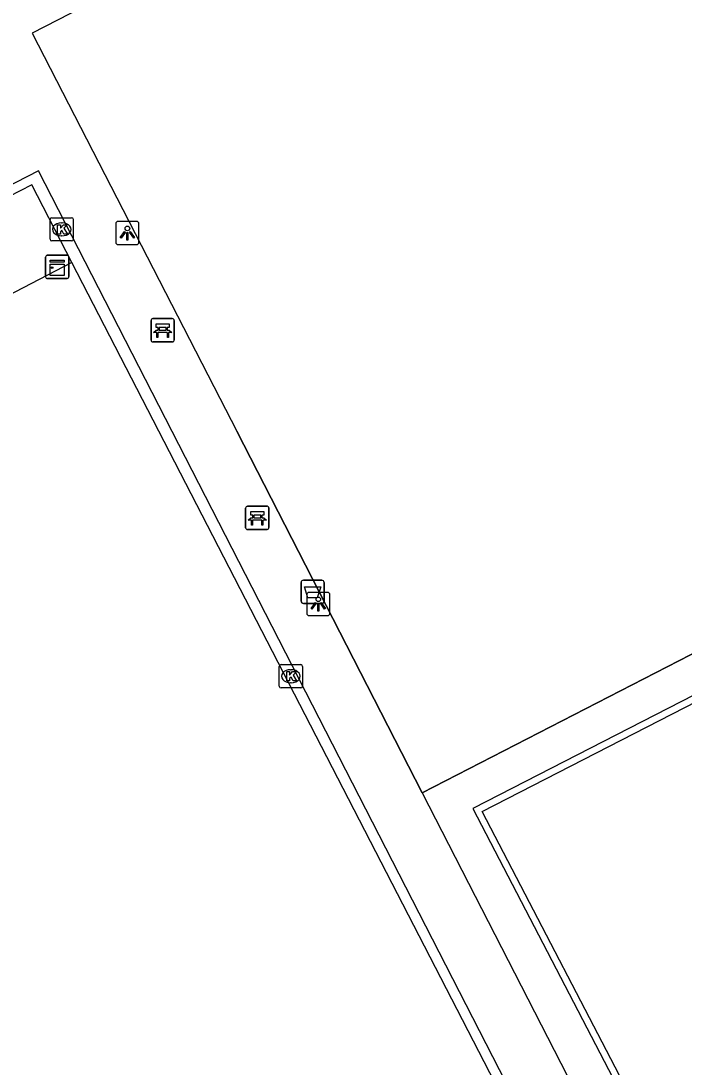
# Model space of a CAD drawing. Extents: x 158838 to 160074, y 386376 to 387776.
# Drawn here: x 159456.47 to 159485.04, y 387312.94 to 387358.01 of the extents above; entities that cross this region are included whole.
import ezdxf

# ---------------------------------------------------------------- set-up
doc = ezdxf.new("R2010")
doc.units = 0
for name, color, linetype in [('IMGEO_Afvalbak', 7, 'Continuous'), ('IMGEO_Bank', 7, 'Continuous'), ('IMGEO_Groenvoorziening', 7, 'Continuous'), ('IMGEO_Hek', 7, 'Continuous'), ('IMGEO_Kast', 7, 'Continuous'), ('IMGEO_Kolk', 7, 'Continuous'), ('IMGEO_Lichtpunt', 7, 'Continuous'), ('IMGEO_Rijbaan_lokaal_open', 7, 'Continuous'), ('IMGEO_Voetpad_open', 7, 'Continuous')]:
    doc.layers.add(name, color=color, linetype=linetype)

msp = doc.modelspace()

# ---------------------------------------------------------------- linework, layer by layer
at = {"layer": 'IMGEO_Afvalbak'}
for p, q in [((159468.64, 387333.917), (159469.43, 387333.917)), ((159469.43, 387333.917), (159468.64, 387333.917)), ((159468.54, 387333.017), (159468.54, 387333.817)), ((159468.54, 387333.817), (159468.54, 387333.017)), ((159469.53, 387333.817), (159469.53, 387333.017)), ((159469.53, 387333.017), (159469.53, 387333.817)), ((159469.43, 387332.917), (159468.64, 387332.917)), ((159468.64, 387332.917), (159469.43, 387332.917))]:
    msp.add_line(p, q, dxfattribs=at)
msp.add_lwpolyline([(159468.683, 387333.631), (159469.387, 387333.631), (159469.238, 387333.161), (159468.832, 387333.161), (159468.683, 387333.631)], dxfattribs=at)
for centre, start, end in [((159468.64, 387333.817), 90, 180), ((159468.64, 387333.817), 90, 180), ((159469.43, 387333.817), 0, 90), ((159469.43, 387333.817), 360, 90), ((159468.64, 387333.017), 180, 270), ((159468.64, 387333.017), 180, 270), ((159469.43, 387333.017), 270, 0), ((159469.43, 387333.017), 270, 0)]:
    msp.add_arc(centre, 0.1, start, end, dxfattribs=at)
at = {"layer": 'IMGEO_Bank'}
for p, q in [((159462.151, 387345.183), (159462.992, 387345.183)), ((159462.992, 387345.183), (159462.151, 387345.183)), ((159462.076, 387344.258), (159462.076, 387345.099)), ((159462.076, 387345.099), (159462.076, 387344.258)), ((159462.385, 387344.689), (159462.385, 387344.795)), ((159462.429, 387344.795), (159462.429, 387344.689)), ((159462.717, 387344.801), (159462.435, 387344.801)), ((159462.723, 387344.689), (159462.723, 387344.795)), ((159462.767, 387344.795), (159462.767, 387344.689)), ((159463.076, 387345.108), (159463.076, 387344.267)), ((159463.076, 387344.267), (159463.076, 387345.108)), ((159462.773, 387344.581), (159462.38, 387344.581)), ((159462.435, 387344.683), (159462.717, 387344.683)), ((159463.001, 387344.183), (159462.16, 387344.183)), ((159462.16, 387344.183), (159463.001, 387344.183)), ((159466.227, 387337.103), (159467.068, 387337.103)), ((159467.068, 387337.103), (159466.227, 387337.103)), ((159466.152, 387336.178), (159466.152, 387337.019)), ((159466.152, 387337.019), (159466.152, 387336.178)), ((159466.461, 387336.609), (159466.461, 387336.715)), ((159466.505, 387336.715), (159466.505, 387336.609)), ((159466.793, 387336.721), (159466.511, 387336.721)), ((159466.799, 387336.609), (159466.799, 387336.715)), ((159466.843, 387336.715), (159466.843, 387336.609)), ((159467.152, 387337.028), (159467.152, 387336.187)), ((159467.152, 387336.187), (159467.152, 387337.028)), ((159466.849, 387336.501), (159466.456, 387336.501)), ((159466.511, 387336.603), (159466.793, 387336.603)), ((159467.077, 387336.103), (159466.236, 387336.103)), ((159466.236, 387336.103), (159467.077, 387336.103))]:
    msp.add_line(p, q, dxfattribs=at)
for points in [[(159462.379, 387344.801), (159462.293, 387344.801), (159462.293, 387344.962), (159462.856, 387344.962), (159462.856, 387344.801), (159462.773, 387344.801)], [(159462.323, 387344.581), (159462.181, 387344.581), (159462.293, 387344.683), (159462.379, 387344.683)], [(159462.373, 387344.574), (159462.373, 387344.367), (159462.33, 387344.367), (159462.33, 387344.574)], [(159462.773, 387344.683), (159462.856, 387344.683), (159462.968, 387344.581), (159462.829, 387344.581)], [(159462.823, 387344.574), (159462.823, 387344.367), (159462.779, 387344.367), (159462.779, 387344.574)], [(159466.455, 387336.721), (159466.369, 387336.721), (159466.369, 387336.882), (159466.932, 387336.882), (159466.932, 387336.721), (159466.849, 387336.721)], [(159466.399, 387336.501), (159466.257, 387336.501), (159466.369, 387336.603), (159466.455, 387336.603)], [(159466.449, 387336.494), (159466.449, 387336.287), (159466.406, 387336.287), (159466.406, 387336.494)], [(159466.849, 387336.603), (159466.932, 387336.603), (159467.044, 387336.501), (159466.905, 387336.501)], [(159466.899, 387336.494), (159466.899, 387336.287), (159466.855, 387336.287), (159466.855, 387336.494)]]:
    msp.add_lwpolyline(points, dxfattribs=at)
for centre, radius, start, end in [((159462.154, 387345.105), 0.0779, 92.4484, 184.2845), ((159462.154, 387345.105), 0.0779, 92.4484, 184.2845), ((159462.998, 387345.105), 0.0779, 2.4484, 94.2845), ((159462.998, 387345.105), 0.0779, 2.4484, 94.2845), ((159462.378, 387344.794), 0.00671, 2.8957, 87.1043), ((159462.435, 387344.794), 0.00671, 92.8957, 177.1043), ((159462.717, 387344.794), 0.00671, 2.8957, 87.1043), ((159462.774, 387344.794), 0.00671, 92.8957, 177.1043), ((159462.323, 387344.574), 0.00671, 2.8957, 87.1043), ((159462.38, 387344.574), 0.00671, 92.8957, 177.1043), ((159462.378, 387344.69), 0.00671, 272.8957, 357.1043), ((159462.435, 387344.69), 0.00671, 182.8957, 267.1043), ((159462.717, 387344.69), 0.00671, 272.8957, 357.1043), ((159462.774, 387344.69), 0.00671, 182.8957, 267.1043), ((159462.772, 387344.574), 0.00671, 2.8957, 87.1043), ((159462.829, 387344.574), 0.00671, 92.8957, 177.1043), ((159462.154, 387344.261), 0.0779, 182.4484, 274.2845), ((159462.154, 387344.261), 0.0779, 182.4484, 274.2845), ((159462.998, 387344.261), 0.0779, 272.4484, 4.2845), ((159462.998, 387344.261), 0.0779, 272.4484, 4.2845), ((159466.23, 387337.025), 0.0779, 92.4484, 184.2845), ((159466.23, 387337.025), 0.0779, 92.4484, 184.2845), ((159467.074, 387337.025), 0.0779, 2.4484, 94.2845), ((159467.074, 387337.025), 0.0779, 2.4484, 94.2845), ((159466.454, 387336.714), 0.00671, 2.8957, 87.1043), ((159466.511, 387336.714), 0.00671, 92.8957, 177.1043), ((159466.793, 387336.714), 0.00671, 2.8957, 87.1043), ((159466.85, 387336.714), 0.00671, 92.8957, 177.1043), ((159466.23, 387336.181), 0.0779, 182.4484, 274.2845), ((159466.23, 387336.181), 0.0779, 182.4484, 274.2845), ((159466.399, 387336.494), 0.00671, 2.8957, 87.1043), ((159466.456, 387336.494), 0.00671, 92.8957, 177.1043), ((159466.454, 387336.61), 0.00671, 272.8957, 357.1043), ((159466.511, 387336.61), 0.00671, 182.8957, 267.1043), ((159466.793, 387336.61), 0.00671, 272.8957, 357.1043), ((159466.85, 387336.61), 0.00671, 182.8957, 267.1043), ((159466.848, 387336.494), 0.00671, 2.8957, 87.1043), ((159466.905, 387336.494), 0.00671, 92.8957, 177.1043), ((159467.074, 387336.181), 0.0779, 272.4484, 4.2845), ((159467.074, 387336.181), 0.0779, 272.4484, 4.2845)]:
    msp.add_arc(centre, radius, start, end, dxfattribs=at)
at = {"layer": 'IMGEO_Groenvoorziening'}
for points in [[(159504.422, 387340.529), (159473.762, 387324.755)], [(159505.143, 387339.064), (159475.934, 387324.08), (159497.272, 387283.065), (159498.821, 387283.841), (159498.833, 387283.847)], [(159499.18, 387284.357), (159497.402, 387283.466), (159476.339, 387323.951), (159505.276, 387338.796)]]:
    msp.add_lwpolyline(points, dxfattribs=at)
at = {"layer": 'IMGEO_Hek'}
for points in [[(159487.627, 387373.23), (159456.956, 387357.487), (159465.044, 387341.751)], [(159458.657, 387347.608), (159443.61, 387339.777)], [(159481.807, 387302.728), (159458.657, 387347.608)], [(159473.762, 387324.755), (159465.776, 387340.338)], [(159473.762, 387324.755), (159504.422, 387340.529)]]:
    msp.add_lwpolyline(points, dxfattribs=at)
at = {"layer": 'IMGEO_Kast'}
for p, q in [((159457.608, 387347.914), (159458.449, 387347.914)), ((159458.449, 387347.914), (159457.608, 387347.914)), ((159457.533, 387346.989), (159457.533, 387347.83)), ((159457.533, 387347.83), (159457.533, 387346.989)), ((159458.533, 387347.839), (159458.533, 387346.998)), ((159458.533, 387346.998), (159458.533, 387347.839)), ((159458.458, 387346.914), (159457.617, 387346.914)), ((159457.617, 387346.914), (159458.458, 387346.914))]:
    msp.add_line(p, q, dxfattribs=at)
for points in [[(159457.728, 387347.704), (159458.328, 387347.704), (159458.328, 387347.619), (159457.728, 387347.619), (159457.728, 387347.704)], [(159457.728, 387347.529), (159458.328, 387347.529), (159458.328, 387347.04), (159457.728, 387347.04), (159457.728, 387347.529)]]:
    msp.add_lwpolyline(points, dxfattribs=at)
msp.add_circle((159457.812, 387347.378), 0.0377, dxfattribs=at)
for centre, start, end in [((159457.611, 387347.836), 92.4484, 184.2845), ((159457.611, 387347.836), 92.4484, 184.2845), ((159458.455, 387347.836), 2.4484, 94.2845), ((159458.455, 387347.836), 2.4484, 94.2845), ((159457.611, 387346.992), 182.4484, 274.2845), ((159457.611, 387346.992), 182.4484, 274.2845), ((159458.455, 387346.992), 272.4484, 4.2845), ((159458.455, 387346.992), 272.4484, 4.2845)]:
    msp.add_arc(centre, 0.0779, start, end, dxfattribs=at)
at = {"layer": 'IMGEO_Kolk'}
for p, q in [((159457.727, 387348.603), (159457.727, 387349.455)), ((159457.802, 387349.529), (159458.654, 387349.529)), ((159458.215, 387349.309), (159458.24, 387349.309)), ((159458.728, 387349.455), (159458.728, 387348.603)), ((159458.654, 387348.529), (159457.802, 387348.529)), ((159458.238, 387348.749), (159458.213, 387348.749)), ((159467.602, 387329.354), (159467.602, 387330.206)), ((159467.677, 387330.28), (159468.529, 387330.28)), ((159468.09, 387330.06), (159468.115, 387330.06)), ((159468.603, 387330.206), (159468.603, 387329.354)), ((159468.113, 387329.5), (159468.088, 387329.5)), ((159468.529, 387329.28), (159467.677, 387329.28))]:
    msp.add_line(p, q, dxfattribs=at)
for points in [[(159457.727, 387348.603), (159457.727, 387349.455)], [(159457.802, 387349.529), (159458.654, 387349.529)], [(159458.728, 387349.455), (159458.728, 387348.603)], [(159458.048, 387349.229), (159458.171, 387349.229), (159458.171, 387349.078), (159458.301, 387349.229), (159458.465, 387349.229), (159458.319, 387349.078), (159458.472, 387348.829), (159458.32, 387348.829), (159458.235, 387348.993), (159458.171, 387348.926), (159458.171, 387348.829), (159458.048, 387348.829), (159458.048, 387349.229)], [(159458.654, 387348.529), (159457.802, 387348.529)], [(159467.602, 387329.354), (159467.602, 387330.206)], [(159467.677, 387330.28), (159468.529, 387330.28)], [(159467.923, 387329.98), (159468.046, 387329.98), (159468.046, 387329.829), (159468.176, 387329.98), (159468.34, 387329.98), (159468.194, 387329.829), (159468.347, 387329.58), (159468.195, 387329.58), (159468.11, 387329.744), (159468.046, 387329.677), (159468.046, 387329.58), (159467.923, 387329.58), (159467.923, 387329.98)], [(159468.603, 387330.206), (159468.603, 387329.354)], [(159468.529, 387329.28), (159467.677, 387329.28)]]:
    msp.add_lwpolyline(points, dxfattribs=at)
for centre, start, end in [((159457.804, 387349.453), 91.552, 178.448), ((159457.804, 387349.453), 91.552, 178.448), ((159458.652, 387349.453), 1.552, 88.448), ((159458.652, 387349.453), 1.552, 88.448), ((159457.804, 387348.605), 181.552, 268.448), ((159457.804, 387348.605), 181.552, 268.448), ((159458.652, 387348.605), 271.552, 358.448), ((159458.652, 387348.605), 271.552, 358.448), ((159467.679, 387330.204), 91.552, 178.448), ((159467.679, 387330.204), 91.552, 178.448), ((159468.527, 387330.204), 1.552, 88.448), ((159468.527, 387330.204), 1.552, 88.448), ((159467.679, 387329.356), 181.552, 268.448), ((159467.679, 387329.356), 181.552, 268.448), ((159468.527, 387329.356), 271.552, 358.448), ((159468.527, 387329.356), 271.552, 358.448)]:
    msp.add_arc(centre, 0.0765, start, end, dxfattribs=at)
for centre, major_axis, ratio, start_param, end_param in [((159458.214, 387349.029), (-0.387, 0.002), 0.722429, 4.712389, 7.853982), ((159458.239, 387349.029), (-0.39, 0.002), 0.717154, 1.570796, 4.712389), ((159468.089, 387329.78), (-0.387, 0.002), 0.722429, 4.712389, 7.853982), ((159468.114, 387329.78), (-0.39, 0.002), 0.717154, 1.570796, 4.712389)]:
    msp.add_ellipse(centre, major_axis=major_axis, ratio=ratio, start_param=start_param, end_param=end_param, dxfattribs=at)
at = {"layer": 'IMGEO_Lichtpunt'}
for p, q in [((159460.558, 387349.274), (159460.558, 387348.467)), ((159460.558, 387349.274), (159460.558, 387348.467)), ((159461.46, 387349.369), (159460.652, 387349.369)), ((159461.46, 387349.369), (159460.652, 387349.369)), ((159461.554, 387348.467), (159461.554, 387349.274)), ((159461.554, 387348.467), (159461.554, 387349.274)), ((159460.652, 387348.373), (159461.46, 387348.373)), ((159460.652, 387348.373), (159461.46, 387348.373)), ((159468.784, 387333.294), (159468.784, 387332.487)), ((159468.784, 387333.294), (159468.784, 387332.487)), ((159469.686, 387333.389), (159468.878, 387333.389)), ((159469.686, 387333.389), (159468.878, 387333.389)), ((159469.78, 387332.487), (159469.78, 387333.294)), ((159469.78, 387332.487), (159469.78, 387333.294)), ((159468.878, 387332.393), (159469.686, 387332.393)), ((159468.878, 387332.393), (159469.686, 387332.393))]:
    msp.add_line(p, q, dxfattribs=at)
for points in [[(159460.932, 387348.938), (159460.971, 387348.91), (159460.783, 387348.648), (159460.745, 387348.675), (159460.932, 387348.938)], [(159461.034, 387348.89), (159461.081, 387348.89), (159461.081, 387348.568), (159461.034, 387348.568), (159461.034, 387348.89)], [(159461.144, 387348.91), (159461.182, 387348.937), (159461.369, 387348.675), (159461.33, 387348.647), (159461.144, 387348.91)], [(159469.158, 387332.958), (159469.197, 387332.93), (159469.009, 387332.668), (159468.971, 387332.695), (159469.158, 387332.958)], [(159469.26, 387332.91), (159469.307, 387332.91), (159469.307, 387332.588), (159469.26, 387332.588), (159469.26, 387332.91)], [(159469.37, 387332.93), (159469.408, 387332.957), (159469.595, 387332.695), (159469.556, 387332.667), (159469.37, 387332.93)]]:
    msp.add_lwpolyline(points, dxfattribs=at)
for centre in [(159461.057, 387349.072), (159469.283, 387333.092)]:
    msp.add_circle(centre, 0.0994, dxfattribs=at)
for centre, start, end in [((159460.652, 387349.274), 90, 180), ((159460.652, 387349.274), 90, 180), ((159461.46, 387349.274), 0, 90), ((159461.46, 387349.274), 0, 90), ((159460.652, 387348.467), 180, 270), ((159460.652, 387348.467), 180, 270), ((159461.46, 387348.467), 270, 0), ((159461.46, 387348.467), 270, 360), ((159468.878, 387333.294), 90, 180), ((159468.878, 387333.294), 90, 180), ((159469.686, 387333.294), 0, 90), ((159469.686, 387333.294), 0, 90), ((159468.878, 387332.487), 180, 270), ((159468.878, 387332.487), 180, 270), ((159469.686, 387332.487), 270, 0), ((159469.686, 387332.487), 270, 360)]:
    msp.add_arc(centre, 0.0946, start, end, dxfattribs=at)
at = {"layer": 'IMGEO_Rijbaan_lokaal_open'}
for points in [[(159487.627, 387373.23), (159456.956, 387357.487), (159465.044, 387341.751), (159465.776, 387340.338), (159473.762, 387324.755)], [(159499.538, 387269.066), (159457.231, 387351.553), (159452.218, 387348.975)], [(159458.657, 387347.608), (159456.946, 387350.947), (159422.25, 387333.111), (159464.173, 387251.43), (159463.774, 387251.258)], [(159481.807, 387302.728), (159458.657, 387347.608)], [(159473.762, 387324.755), (159490.543, 387292.028), (159496.416, 387280.574), (159499.65, 387282.24)]]:
    msp.add_lwpolyline(points, dxfattribs=at)
at = {"layer": 'IMGEO_Voetpad_open'}
msp.add_lwpolyline([(159458.657, 387347.608), (159443.61, 387339.777), (159441.556, 387338.759), (159425.973, 387330.728), (159448.962, 387285.874)], dxfattribs=at)

doc.saveas('drawing.dxf')
